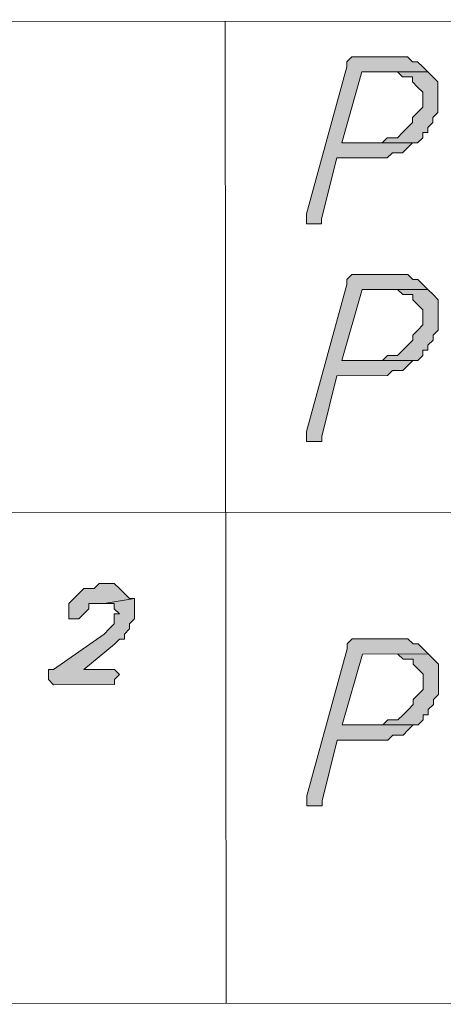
# Model space of a CAD drawing. Header units: inches. Extents: x -5850 to 5646, y 8947 to 13007.
# Tile 391 of 548: x -995 to -959, y 9670 to 9752. Entities that reach past the tile are written whole.
import ezdxf

# ---------------------------------------------------------------- set-up
doc = ezdxf.new("R2010")
doc.units = ezdxf.units.IN
doc.header["$MEASUREMENT"] = 0
for name, color, linetype in [('at_Entity', 7, 'Continuous'), ('at_Rect', 7, 'Continuous'), ('at_Solid', 7, 'Continuous')]:
    doc.layers.add(name, color=color, linetype=linetype)

msp = doc.modelspace()

# ---------------------------------------------------------------- hatches: boundary and pattern name
at = {"layer": 'at_Solid', "lineweight": 20}
for points in [[(-963.176, 9748.649), (-966.979, 9748.645), (-967.403, 9748.227), (-967.402, 9747.803), (-970.771, 9735.549), (-970.77, 9734.706), (-969.504, 9734.708), (-969.504, 9735.131), (-968.238, 9740.201), (-964.016, 9740.205), (-963.593, 9740.624), (-962.745, 9740.625), (-962.327, 9741.049), (-961.904, 9741.473), (-961.486, 9741.473), (-967.815, 9741.468), (-966.136, 9747.38), (-960.643, 9747.385), (-961.067, 9747.809), (-961.492, 9748.232), (-961.91, 9748.232), (-962.334, 9748.649), (-962.752, 9748.649)], [(-960.643, 9747.385), (-963.175, 9747.383), (-962.751, 9746.959), (-961.909, 9746.96), (-961.908, 9746.542), (-961.49, 9746.119), (-961.066, 9745.695), (-961.064, 9744.429), (-961.488, 9744.005), (-961.906, 9743.581), (-961.905, 9743.163), (-962.329, 9742.738), (-962.747, 9742.314), (-963.17, 9741.89), (-964.018, 9741.889), (-964.441, 9741.471), (-967.815, 9741.468), (-961.486, 9741.473), (-961.062, 9741.892), (-961.063, 9742.316), (-960.639, 9742.316), (-960.639, 9742.74), (-960.216, 9743.164), (-960.216, 9743.582), (-959.793, 9744.007), (-959.794, 9745.278), (-959.795, 9746.544), (-960.219, 9746.962)], [(-963.16, 9730.486), (-966.963, 9730.483), (-967.386, 9730.064), (-967.386, 9729.641), (-970.754, 9717.386), (-970.754, 9716.544), (-969.488, 9716.545), (-969.488, 9716.969), (-968.221, 9722.034), (-964, 9722.037), (-963.577, 9722.461), (-962.729, 9722.462), (-962.311, 9722.886), (-961.888, 9723.305), (-961.469, 9723.305), (-967.799, 9723.3), (-966.12, 9729.218), (-960.627, 9729.223), (-961.051, 9729.646), (-961.475, 9730.07), (-961.894, 9730.069), (-962.318, 9730.487), (-962.736, 9730.487)], [(-960.627, 9729.223), (-963.159, 9729.22), (-962.735, 9728.797), (-961.893, 9728.798), (-961.892, 9728.374), (-961.474, 9727.956), (-961.049, 9727.533), (-961.048, 9726.267), (-961.472, 9725.843), (-961.89, 9725.418), (-961.889, 9725), (-962.313, 9724.576), (-962.73, 9724.152), (-963.154, 9723.728), (-964.001, 9723.727), (-964.425, 9723.303), (-967.799, 9723.3), (-961.469, 9723.305), (-961.046, 9723.73), (-961.046, 9724.153), (-960.623, 9724.154), (-960.623, 9724.578), (-960.199, 9725.002), (-960.2, 9725.42), (-959.776, 9725.844), (-959.778, 9727.11), (-959.779, 9728.376), (-960.203, 9728.799)], [(-987.216, 9704.702), (-988.058, 9704.701), (-988.481, 9704.277), (-989.329, 9704.276), (-989.752, 9703.852), (-990.17, 9703.428), (-990.594, 9703.009), (-990.593, 9702.585), (-990.593, 9701.743), (-989.75, 9701.744), (-989.327, 9702.163), (-988.904, 9702.587), (-988.904, 9703.011), (-987.638, 9703.012), (-985.101, 9703.432), (-985.525, 9703.432), (-985.949, 9703.855), (-986.368, 9704.279), (-986.792, 9704.702)], [(-985.101, 9703.432), (-987.638, 9703.012), (-986.791, 9703.013), (-986.79, 9702.589), (-986.366, 9702.165), (-986.79, 9702.165), (-986.789, 9701.323), (-987.212, 9700.899), (-987.636, 9700.474), (-991.855, 9697.515), (-992.278, 9697.515), (-992.278, 9696.673), (-991.853, 9696.249), (-986.784, 9696.254), (-986.785, 9696.678), (-986.361, 9697.096), (-986.786, 9697.52), (-989.323, 9697.517), (-986.788, 9699.633), (-986.364, 9700.052), (-985.946, 9700.052), (-985.946, 9700.476), (-985.523, 9700.9), (-985.523, 9701.324), (-985.1, 9701.748), (-985.1, 9702.59), (-985.101, 9703.014)], [(-963.133, 9700.073), (-966.936, 9700.069), (-967.359, 9699.651), (-967.359, 9699.227), (-970.727, 9686.972), (-970.727, 9686.13), (-969.461, 9686.131), (-969.461, 9686.555), (-968.194, 9691.625), (-963.973, 9691.629), (-963.549, 9692.048), (-962.702, 9692.048), (-962.284, 9692.473), (-961.86, 9692.897), (-961.442, 9692.897), (-967.771, 9692.892), (-966.093, 9698.804), (-960.6, 9698.809), (-961.024, 9699.232), (-961.448, 9699.656), (-961.867, 9699.655), (-962.291, 9700.073), (-962.709, 9700.073)], [(-960.6, 9698.809), (-963.132, 9698.807), (-962.707, 9698.383), (-961.865, 9698.384), (-961.865, 9697.966), (-961.446, 9697.542), (-961.022, 9697.119), (-961.021, 9695.853), (-961.444, 9695.429), (-961.862, 9695.005), (-961.862, 9694.586), (-962.285, 9694.162), (-962.703, 9693.738), (-963.127, 9693.314), (-963.974, 9693.313), (-964.398, 9692.895), (-967.771, 9692.892), (-961.442, 9692.897), (-961.019, 9693.316), (-961.019, 9693.74), (-960.595, 9693.74), (-960.596, 9694.164), (-960.172, 9694.588), (-960.173, 9695.006), (-959.749, 9695.43), (-959.75, 9696.702), (-959.752, 9697.968), (-960.176, 9698.386)]]:
    msp.add_hatch(color=7, dxfattribs=at).paths.add_polyline_path(points)

# ---------------------------------------------------------------- linework, layer by layer
at = {"layer": 'at_Entity', "color": 7, "lineweight": 20}
for p, q in [((-977.544, 9751.591), (-977.47, 9669.652)), ((-966.979, 9748.645), (-967.403, 9748.227)), ((-967.403, 9748.227), (-967.402, 9747.803)), ((-963.176, 9748.649), (-966.979, 9748.645)), ((-962.752, 9748.649), (-963.176, 9748.649)), ((-962.334, 9748.649), (-962.752, 9748.649)), ((-961.91, 9748.232), (-962.334, 9748.649)), ((-961.492, 9748.232), (-961.91, 9748.232)), ((-961.067, 9747.809), (-961.492, 9748.232)), ((-967.402, 9747.803), (-970.771, 9735.549)), ((-967.815, 9741.468), (-966.136, 9747.38)), ((-966.136, 9747.38), (-960.643, 9747.385)), ((-960.643, 9747.385), (-963.175, 9747.383)), ((-963.175, 9747.383), (-962.751, 9746.959)), ((-960.643, 9747.385), (-961.067, 9747.809)), ((-961.067, 9747.809), (-961.067, 9747.809)), ((-960.219, 9746.962), (-960.643, 9747.385)), ((-962.751, 9746.959), (-961.909, 9746.96)), ((-961.909, 9746.96), (-961.908, 9746.542)), ((-961.908, 9746.542), (-961.49, 9746.119)), ((-959.795, 9746.544), (-960.219, 9746.962)), ((-960.219, 9746.962), (-960.219, 9746.962)), ((-959.794, 9745.278), (-959.795, 9746.544)), ((-961.49, 9746.119), (-961.49, 9746.119)), ((-961.49, 9746.119), (-961.066, 9745.695)), ((-961.066, 9745.695), (-961.064, 9744.429)), ((-959.793, 9744.007), (-959.794, 9745.278)), ((-961.488, 9744.005), (-961.906, 9743.581)), ((-961.064, 9744.429), (-961.488, 9744.005)), ((-961.488, 9744.005), (-961.488, 9744.005)), ((-960.216, 9743.582), (-959.793, 9744.007)), ((-961.905, 9743.163), (-962.329, 9742.738)), ((-961.906, 9743.581), (-961.905, 9743.163)), ((-960.639, 9742.74), (-960.216, 9743.164)), ((-960.216, 9743.164), (-960.216, 9743.582)), ((-962.747, 9742.314), (-963.17, 9741.89)), ((-962.329, 9742.738), (-962.747, 9742.314)), ((-962.747, 9742.314), (-962.747, 9742.314)), ((-961.062, 9741.892), (-961.063, 9742.316)), ((-961.063, 9742.316), (-960.639, 9742.316)), ((-960.639, 9742.316), (-960.639, 9742.74)), ((-967.815, 9741.468), (-961.486, 9741.473)), ((-961.486, 9741.473), (-967.815, 9741.468)), ((-964.441, 9741.471), (-967.815, 9741.468)), ((-964.018, 9741.889), (-964.441, 9741.471)), ((-963.17, 9741.89), (-964.018, 9741.889)), ((-962.327, 9741.049), (-961.904, 9741.473)), ((-961.904, 9741.473), (-961.486, 9741.473)), ((-961.486, 9741.473), (-961.062, 9741.892)), ((-962.745, 9740.625), (-962.327, 9741.049)), ((-962.327, 9741.049), (-962.327, 9741.049)), ((-969.504, 9735.131), (-968.238, 9740.201)), ((-968.238, 9740.201), (-964.016, 9740.205)), ((-964.016, 9740.205), (-963.593, 9740.624)), ((-963.593, 9740.624), (-962.745, 9740.625)), ((-970.771, 9735.549), (-970.77, 9734.706)), ((-969.504, 9734.708), (-969.504, 9735.131)), ((-970.77, 9734.706), (-969.504, 9734.708)), ((-966.963, 9730.483), (-967.386, 9730.064)), ((-967.386, 9730.064), (-967.386, 9729.641)), ((-963.16, 9730.486), (-966.963, 9730.483)), ((-962.736, 9730.487), (-963.16, 9730.486)), ((-962.318, 9730.487), (-962.736, 9730.487)), ((-961.894, 9730.069), (-962.318, 9730.487)), ((-961.475, 9730.07), (-961.894, 9730.069)), ((-961.051, 9729.646), (-961.475, 9730.07)), ((-967.386, 9729.641), (-970.754, 9717.386)), ((-967.799, 9723.3), (-966.12, 9729.218)), ((-966.12, 9729.218), (-960.627, 9729.223)), ((-960.627, 9729.223), (-963.159, 9729.22)), ((-963.159, 9729.22), (-962.735, 9728.797)), ((-960.627, 9729.223), (-961.051, 9729.646)), ((-961.051, 9729.646), (-961.051, 9729.646)), ((-960.203, 9728.799), (-960.627, 9729.223)), ((-962.735, 9728.797), (-961.893, 9728.798)), ((-961.893, 9728.798), (-961.892, 9728.374)), ((-961.892, 9728.374), (-961.474, 9727.956)), ((-959.779, 9728.376), (-960.203, 9728.799)), ((-960.203, 9728.799), (-960.203, 9728.799)), ((-959.778, 9727.11), (-959.779, 9728.376)), ((-961.474, 9727.956), (-961.474, 9727.956)), ((-961.474, 9727.956), (-961.049, 9727.533)), ((-961.049, 9727.533), (-961.048, 9726.267)), ((-959.776, 9725.844), (-959.778, 9727.11)), ((-961.048, 9726.267), (-961.472, 9725.843)), ((-961.472, 9725.843), (-961.89, 9725.418)), ((-961.89, 9725.418), (-961.889, 9725)), ((-961.472, 9725.843), (-961.472, 9725.843)), ((-960.2, 9725.42), (-959.776, 9725.844)), ((-960.199, 9725.002), (-960.2, 9725.42)), ((-962.313, 9724.576), (-962.73, 9724.152)), ((-961.889, 9725), (-962.313, 9724.576)), ((-960.623, 9724.578), (-960.199, 9725.002)), ((-960.623, 9724.154), (-960.623, 9724.578)), ((-964.001, 9723.727), (-964.425, 9723.303)), ((-963.154, 9723.728), (-964.001, 9723.727)), ((-962.73, 9724.152), (-963.154, 9723.728)), ((-962.73, 9724.152), (-962.73, 9724.152)), ((-961.469, 9723.305), (-961.046, 9723.73)), ((-961.046, 9724.153), (-960.623, 9724.154)), ((-961.046, 9723.73), (-961.046, 9724.153)), ((-967.799, 9723.3), (-961.469, 9723.305)), ((-961.469, 9723.305), (-967.799, 9723.3)), ((-964.425, 9723.303), (-967.799, 9723.3)), ((-962.729, 9722.462), (-962.311, 9722.886)), ((-962.311, 9722.886), (-961.888, 9723.305)), ((-962.311, 9722.886), (-962.311, 9722.886)), ((-961.888, 9723.305), (-961.469, 9723.305)), ((-969.488, 9716.969), (-968.221, 9722.034)), ((-968.221, 9722.034), (-964, 9722.037)), ((-964, 9722.037), (-963.577, 9722.461)), ((-963.577, 9722.461), (-962.729, 9722.462)), ((-970.754, 9717.386), (-970.754, 9716.544)), ((-969.488, 9716.545), (-969.488, 9716.969)), ((-970.754, 9716.544), (-969.488, 9716.545)), ((-1062.408, 9710.546), (-816.148, 9710.766)), ((-988.058, 9704.701), (-988.481, 9704.277)), ((-987.216, 9704.702), (-988.058, 9704.701)), ((-986.792, 9704.702), (-987.216, 9704.702)), ((-986.368, 9704.279), (-986.792, 9704.702)), ((-989.752, 9703.852), (-990.17, 9703.428)), ((-989.329, 9704.276), (-989.752, 9703.852)), ((-988.481, 9704.277), (-989.329, 9704.276)), ((-985.949, 9703.855), (-986.368, 9704.279)), ((-986.368, 9704.279), (-986.368, 9704.279)), ((-985.525, 9703.432), (-985.949, 9703.855)), ((-985.949, 9703.855), (-985.949, 9703.855)), ((-990.17, 9703.428), (-990.594, 9703.009)), ((-990.594, 9703.009), (-990.593, 9702.585)), ((-990.17, 9703.428), (-990.17, 9703.428)), ((-988.904, 9703.011), (-987.638, 9703.012)), ((-988.904, 9702.587), (-988.904, 9703.011)), ((-985.101, 9703.432), (-987.638, 9703.012)), ((-987.638, 9703.012), (-985.101, 9703.432)), ((-987.638, 9703.012), (-986.791, 9703.013)), ((-986.791, 9703.013), (-986.79, 9702.589)), ((-985.101, 9703.432), (-985.525, 9703.432)), ((-985.101, 9703.014), (-985.101, 9703.432)), ((-985.1, 9702.59), (-985.101, 9703.014)), ((-990.593, 9702.585), (-990.593, 9701.743)), ((-989.75, 9701.744), (-989.327, 9702.163)), ((-989.327, 9702.163), (-988.904, 9702.587)), ((-989.327, 9702.163), (-989.327, 9702.163)), ((-986.79, 9702.589), (-986.366, 9702.165)), ((-986.366, 9702.165), (-986.79, 9702.165)), ((-986.79, 9702.165), (-986.789, 9701.323)), ((-985.1, 9701.748), (-985.1, 9702.59)), ((-990.593, 9701.743), (-989.75, 9701.744)), ((-986.789, 9701.323), (-987.212, 9700.899)), ((-985.523, 9701.324), (-985.1, 9701.748)), ((-985.523, 9700.9), (-985.523, 9701.324)), ((-987.636, 9700.474), (-991.855, 9697.515)), ((-987.212, 9700.899), (-987.636, 9700.474)), ((-987.212, 9700.899), (-987.212, 9700.899)), ((-985.946, 9700.476), (-985.523, 9700.9)), ((-985.946, 9700.052), (-985.946, 9700.476)), ((-989.323, 9697.517), (-986.788, 9699.633)), ((-986.788, 9699.633), (-986.364, 9700.052)), ((-986.788, 9699.633), (-986.788, 9699.633)), ((-986.364, 9700.052), (-985.946, 9700.052)), ((-966.936, 9700.069), (-967.359, 9699.651)), ((-967.359, 9699.651), (-967.359, 9699.227)), ((-963.133, 9700.073), (-966.936, 9700.069)), ((-962.709, 9700.073), (-963.133, 9700.073)), ((-962.291, 9700.073), (-962.709, 9700.073)), ((-961.867, 9699.655), (-962.291, 9700.073)), ((-961.448, 9699.656), (-961.867, 9699.655)), ((-961.024, 9699.232), (-961.448, 9699.656)), ((-967.359, 9699.227), (-970.727, 9686.972)), ((-967.771, 9692.892), (-966.093, 9698.804)), ((-966.093, 9698.804), (-960.6, 9698.809)), ((-960.6, 9698.809), (-963.132, 9698.807)), ((-963.132, 9698.807), (-962.707, 9698.383)), ((-960.6, 9698.809), (-961.024, 9699.232)), ((-961.024, 9699.232), (-961.024, 9699.232)), ((-960.176, 9698.386), (-960.6, 9698.809)), ((-962.707, 9698.383), (-961.865, 9698.384)), ((-961.865, 9698.384), (-961.865, 9697.966)), ((-961.865, 9697.966), (-961.446, 9697.542)), ((-959.752, 9697.968), (-960.176, 9698.386)), ((-960.176, 9698.386), (-960.176, 9698.386)), ((-959.75, 9696.702), (-959.752, 9697.968)), ((-991.855, 9697.515), (-992.278, 9697.515)), ((-992.278, 9697.515), (-992.278, 9696.673)), ((-986.786, 9697.52), (-989.323, 9697.517)), ((-986.361, 9697.096), (-986.786, 9697.52)), ((-986.785, 9696.678), (-986.361, 9697.096)), ((-961.446, 9697.542), (-961.446, 9697.542)), ((-961.446, 9697.542), (-961.022, 9697.119)), ((-961.022, 9697.119), (-961.021, 9695.853)), ((-992.278, 9696.673), (-991.853, 9696.249)), ((-986.784, 9696.254), (-986.785, 9696.678)), ((-959.749, 9695.43), (-959.75, 9696.702)), ((-991.853, 9696.249), (-986.784, 9696.254)), ((-961.021, 9695.853), (-961.444, 9695.429)), ((-961.444, 9695.429), (-961.862, 9695.005)), ((-961.862, 9695.005), (-961.862, 9694.586)), ((-961.444, 9695.429), (-961.444, 9695.429)), ((-960.173, 9695.006), (-959.749, 9695.43)), ((-960.172, 9694.588), (-960.173, 9695.006)), ((-962.285, 9694.162), (-962.703, 9693.738)), ((-961.862, 9694.586), (-962.285, 9694.162)), ((-960.596, 9694.164), (-960.172, 9694.588)), ((-960.595, 9693.74), (-960.596, 9694.164)), ((-963.974, 9693.313), (-964.398, 9692.895)), ((-963.127, 9693.314), (-963.974, 9693.313)), ((-962.703, 9693.738), (-963.127, 9693.314)), ((-962.703, 9693.738), (-962.703, 9693.738)), ((-961.442, 9692.897), (-961.019, 9693.316)), ((-961.019, 9693.316), (-961.019, 9693.74)), ((-961.019, 9693.74), (-960.595, 9693.74)), ((-967.771, 9692.892), (-961.442, 9692.897)), ((-961.442, 9692.897), (-967.771, 9692.892)), ((-964.398, 9692.895), (-967.771, 9692.892)), ((-962.702, 9692.048), (-962.284, 9692.473)), ((-962.284, 9692.473), (-961.86, 9692.897)), ((-962.284, 9692.473), (-962.284, 9692.473)), ((-961.86, 9692.897), (-961.442, 9692.897)), ((-969.461, 9686.555), (-968.194, 9691.625)), ((-968.194, 9691.625), (-963.973, 9691.629)), ((-963.973, 9691.629), (-963.549, 9692.048)), ((-963.549, 9692.048), (-962.702, 9692.048)), ((-970.727, 9686.972), (-970.727, 9686.13)), ((-969.461, 9686.131), (-969.461, 9686.555)), ((-970.727, 9686.13), (-969.461, 9686.131))]:
    msp.add_line(p, q, dxfattribs=at)
at = {"layer": 'at_Rect', "color": 7, "lineweight": 20}
for p, q in [((-1062.444, 9751.521), (-816.184, 9751.74)), ((-816.111, 9669.796), (-1062.371, 9669.576))]:
    msp.add_line(p, q, dxfattribs=at)

doc.saveas('drawing.dxf')
